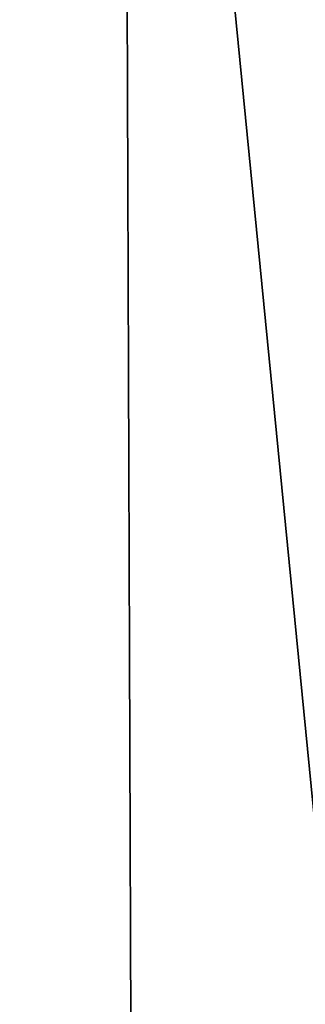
# Model space of a CAD drawing. Header units: millimetres. Extents: x -455 to 455, y -678 to 20.
# Tile 459 of 656: x -2.196 to -2.059, y -41.242 to -40.769. Entities that reach past the tile are written whole.
import ezdxf

# ---------------------------------------------------------------- set-up
doc = ezdxf.new("R2010")
doc.units = ezdxf.units.MM
doc.header["$LTSCALE"] = 65.185185
for name, color, linetype in [('237', 7, 'CONTINUOUS'), ('362', 7, 'CONTINUOUS'), ('450', 7, 'CONTINUOUS'), ('451', 7, 'CONTINUOUS'), ('566', 7, 'CONTINUOUS'), ('568', 7, 'CONTINUOUS')]:
    doc.layers.add(name, color=color, linetype=linetype)

msp = doc.modelspace()

# ---------------------------------------------------------------- linework, layer by layer
at = {"layer": '237', "linetype": 'Continuous'}
for points in [[(-2.02482, -74.85131, -2.96229), (-2.2, -25, -1.35), (-2.63505, -74.85131, -1.35), (-2.02482, -74.85131, -2.96229)], [(-1.87094, -25.60872, -2.45872), (-2.2, -25, -1.35), (-2.02482, -74.85131, -2.96229), (-1.87094, -25.60872, -2.45872)]]:
    msp.add_3dface(points, dxfattribs=at)
at = {"layer": '362', "linetype": 'Continuous'}
for points in [[(-2, -74.7, 19.85), (-2, 0, 19.85), (-4.05718, -6.35378, 19.03358), (-2, -74.7, 19.85)], [(-2, -74.7, 19.85), (-4.05718, -6.35378, 19.03358), (-4.12132, -74.7, 18.97132), (-2, -74.7, 19.85)]]:
    msp.add_3dface(points, dxfattribs=at)
at = {"layer": '450', "linetype": 'Continuous'}
msp.add_3dface([(-2, -41.71041, -6.15), (-2.35355, -41.71041, -6.29645), (-2.30598, -38.59628, -6.15), (-2, -41.71041, -6.15)], dxfattribs=at)
at = {"layer": '451', "linetype": 'Continuous'}
msp.add_3dface([(-2, -41.71041, -6.15), (-2.30598, -38.59628, -6.15), (-1.25, -36.79967, -6.15), (-2, -41.71041, -6.15)], dxfattribs=at)
at = {"layer": '566', "linetype": 'Continuous'}
for points in [[(-2.09344, -12.78906, 15.05), (-1.9099, -11.79276, 15.84277), (-2.63505, -74.85131, 15.05), (-2.09344, -12.78906, 15.05)], [(-2.63505, -74.85131, 15.05), (-1.9099, -11.79276, 15.84277), (-2.02482, -74.85131, 16.66229), (-2.63505, -74.85131, 15.05)]]:
    msp.add_3dface(points, dxfattribs=at)
at = {"layer": '568', "linetype": 'Continuous'}
msp.add_3dface([(-2.63505, -74.85131, 15.05), (-2.32584, -39.4198, 14.79427), (-2.09344, -12.78906, 15.05), (-2.63505, -74.85131, 15.05)], dxfattribs=at)

doc.saveas('drawing.dxf')
